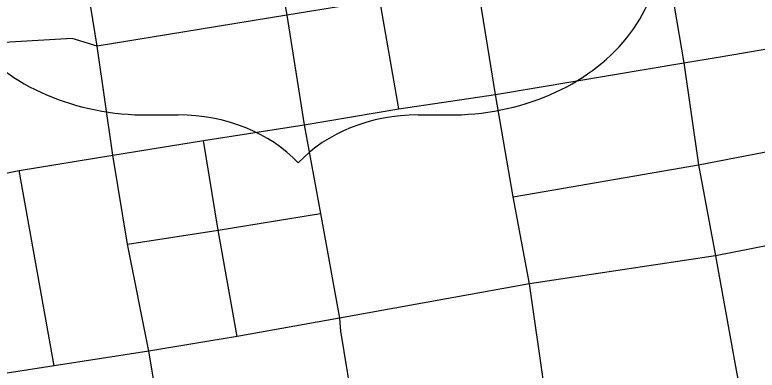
# Model space of a CAD drawing. Extents: x -8.2 to 38.5, y -0.1 to 21.9.
# Drawn here: x 6.9534 to 7.2935, y 14.1991 to 14.3619 of the extents above; entities that cross this region are included whole.
import ezdxf

# ---------------------------------------------------------------- set-up
doc = ezdxf.new("R2010")
doc.units = 0
for name, color, linetype in [('GM_X_Airport_Location_Class_1', 7, 'Continuous'), ('GM_X_Airport_Location_Class_3', 7, 'Continuous'), ('GM_X_Township_Subdivision', 7, 'Continuous'), ('GM_X_Township_Subdivision_Text', 7, 'Continuous'), ('GM_X_Township_Text', 7, 'Continuous')]:
    doc.layers.add(name, color=color, linetype=linetype)

msp = doc.modelspace()

# ---------------------------------------------------------------- linework, layer by layer
at = {"layer": 'GM_X_Airport_Location_Class_1'}
for p, q in [((7.27571, 14.34258), (7.35438, 14.3559)), ((7.25998, 14.33992), (7.27571, 14.34258)), ((7.19277, 14.32864), (7.25998, 14.33992)), ((7.17356, 14.32542), (7.19277, 14.32864)), ((7.12933, 14.31885), (7.17356, 14.32542)), ((7.08593, 14.31145), (7.12933, 14.31885)), ((7.03975, 14.30434), (7.08593, 14.31145)), ((6.99832, 14.2976), (7.03975, 14.30434)), ((6.95541, 14.29053), (6.99832, 14.2976)), ((6.91198, 14.28205), (6.95541, 14.29053))]:
    msp.add_line(p, q, dxfattribs=at)
at = {"layer": 'GM_X_Airport_Location_Class_3'}
for p, q in [((7.27571, 14.34258), (7.35438, 14.3559)), ((7.25998, 14.33992), (7.27571, 14.34258)), ((7.19277, 14.32864), (7.25998, 14.33992)), ((7.17356, 14.32542), (7.19277, 14.32864)), ((7.12933, 14.31885), (7.17356, 14.32542)), ((7.08593, 14.31145), (7.12933, 14.31885)), ((7.03975, 14.30434), (7.08593, 14.31145)), ((6.99832, 14.2976), (7.03975, 14.30434)), ((6.95541, 14.29053), (6.99832, 14.2976)), ((6.91198, 14.28205), (6.95541, 14.29053))]:
    msp.add_line(p, q, dxfattribs=at)
at = {"layer": 'GM_X_Township_Subdivision'}
for p, q in [((7.01454, 14.31607), (7.02828, 14.31607)), ((7.13814, 14.31607), (7.15187, 14.31607))]:
    msp.add_line(p, q, dxfattribs=at)
for centre, major_axis, start_param, end_param in [((7.01347, 14.39297), (0.09613, 0), 2.702327, 4.723529), ((7.15294, 14.39297), (-0.09613, 0), 1.559657, 3.580859), ((7.02828, 14.26113), (-0.06866, 0), 3.785094, 4.712389), ((7.13814, 14.26113), (-0.06866, 0), 4.712389, 5.639684)]:
    msp.add_ellipse(centre, major_axis=major_axis, ratio=0.8, start_param=start_param, end_param=end_param, dxfattribs=at)
at = {"layer": 'GM_X_Township_Subdivision_Text'}
for p, q in [((6.97145, 14.20117), (6.95541, 14.29053)), ((7.04647, 14.2632), (7.09349, 14.27084)), ((7.00506, 14.25683), (7.04647, 14.2632))]:
    msp.add_line(p, q, dxfattribs=at)
for points in [[(7.12933, 14.31885), (7.12062, 14.36882), (7.1096, 14.43508), (7.09744, 14.49771)], [(7.18168, 14.27857), (7.18706, 14.27951), (7.26665, 14.29325), (7.36172, 14.31153)], [(7.05521, 14.21457), (7.04647, 14.2632), (7.03975, 14.30434)]]:
    msp.add_lwpolyline(points, dxfattribs=at)
at = {"layer": 'GM_X_Township_Text'}
for points in [[(6.98782, 14.88358), (7.00005, 14.81309), (7.01836, 14.70817), (7.03235, 14.62838), (7.04561, 14.55066), (7.05601, 14.49032), (7.0603, 14.46184), (7.06587, 14.42785), (7.07806, 14.36171), (7.08593, 14.31145), (7.09349, 14.27084), (7.10208, 14.223), (7.10259, 14.21694), (7.10894, 14.1788), (7.12007, 14.13041), (7.12949, 14.05117), (7.14673, 13.96446)], [(7.05783, 13.96446), (7.0534, 13.9877), (7.05218, 13.99598), (7.04512, 14.03558), (7.02976, 14.11868), (7.01476, 14.20789), (7.00506, 14.25683), (6.99832, 14.2976), (6.99109, 14.34758), (6.9804, 14.41351), (6.97498, 14.44392), (6.97424, 14.44802), (6.96955, 14.47516), (6.95952, 14.53697)], [(7.23883, 14.45739), (7.25112, 14.39202), (7.25998, 14.33992)], [(7.16534, 14.37638), (7.12062, 14.36882), (7.07806, 14.36171), (6.99109, 14.34758)], [(7.18918, 14.23864), (7.18168, 14.27857), (7.17356, 14.32542), (7.16534, 14.37638)], [(6.99109, 14.34758), (6.97962, 14.3511), (6.90139, 14.34645), (6.81531, 14.33413)], [(7.25998, 14.33992), (7.26665, 14.29325), (7.27443, 14.25155), (7.28302, 14.20418), (7.29016, 14.16485), (7.29189, 14.15529)], [(7.36774, 14.26986), (7.27443, 14.25155), (7.18918, 14.23864)], [(7.18918, 14.23864), (7.10208, 14.223), (7.05521, 14.21457), (7.03498, 14.21123)], [(7.20434, 14.14693), (7.19597, 14.19173), (7.18918, 14.23864)], [(7.03498, 14.21123), (7.01476, 14.20789), (6.97145, 14.20117), (6.92809, 14.19445), (6.88248, 14.18801), (6.84007, 14.1854), (6.73899, 14.17153)]]:
    msp.add_lwpolyline(points, dxfattribs=at)

doc.saveas('drawing.dxf')
